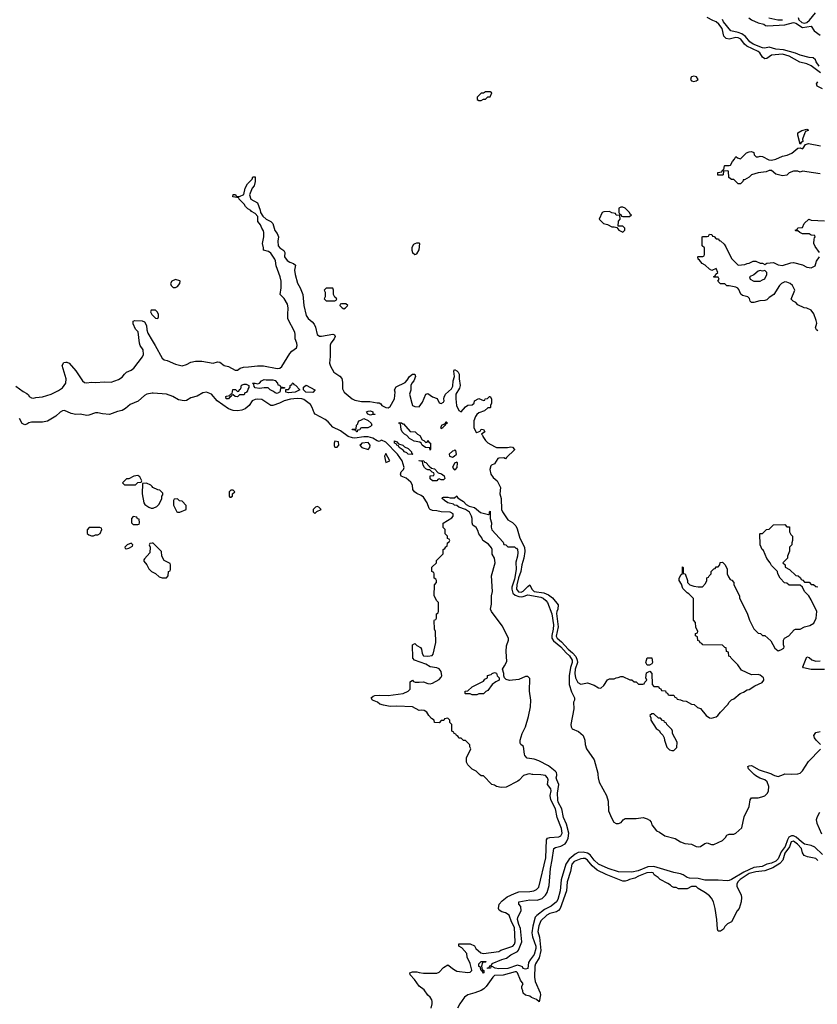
# Model space of a CAD drawing. Header units: inches. Extents: x 2710751 to 2829008, y 857003 to 965602.
# Tile 287 of 320: x 2788804 to 2796005, y 887925 to 896810. Entities that reach past the tile are written whole.
import ezdxf

# ---------------------------------------------------------------- set-up
doc = ezdxf.new("R2010")
doc.units = ezdxf.units.IN
doc.header["$MEASUREMENT"] = 0
for name, color, linetype in [('C7889', 7, 'Continuous'), ('C7898', 7, 'Continuous'), ('C7899', 7, 'Continuous')]:
    doc.layers.add(name, color=color, linetype=linetype)

msp = doc.modelspace()

# ---------------------------------------------------------------- linework, layer by layer
at = {"layer": 'C7889', "color": 2}
for points, elevation in [([(2790000, 894188), (2789992, 894188), (2789985.4, 894174.6), (2789996, 894150), (2790000, 894146.2)], 10), ([(2788770, 893502.8), (2788835.2, 893455.2), (2788870, 893436), (2788884, 893424), (2788891, 893410), (2788910, 893399.1), (2788930, 893395.5), (2788950, 893402), (2789010, 893407.6), (2789089.6, 893430.4), (2789155.4, 893464.6), (2789191.1, 893488.9), (2789220.7, 893530), (2789225.1, 893570), (2789189.2, 893690), (2789204, 893716), (2789220.2, 893719.8), (2789230, 893721), (2789251, 893710), (2789310, 893642.8), (2789370, 893551), (2789390, 893537.3), (2789410, 893533.4), (2789450, 893538), (2789490, 893534.9), (2789570, 893541.7), (2789630, 893540.3), (2789696.3, 893563.7), (2789730, 893585.3), (2789750, 893612.4), (2789769.8, 893630.2), (2789811.6, 893648.4), (2789834.9, 893665.1), (2789912.9, 893767.1), (2789922, 893790), (2789919.6, 893830), (2789892.7, 893870), (2789884.5, 893890), (2789874, 893994), (2789850, 894018), (2789830, 894066), (2789828, 894090), (2789844, 894096), (2789910, 894094), (2789930, 894084.7), (2789950.5, 894050.5), (2789953, 894010), (2789960.4, 893980.4), (2790000, 893915.9)], 6), ([(2790000, 893439), (2789952, 893430), (2789930, 893418), (2789873.8, 893366.2), (2789801.6, 893338.4), (2789759.6, 893300.4), (2789730, 893282), (2789686.7, 893273.3), (2789613.7, 893246.3), (2789552.4, 893252.4), (2789510, 893263.6), (2789490, 893262.4), (2789430, 893240.5), (2789410, 893238.7), (2789350, 893251.5), (2789310, 893246.6), (2789270, 893255.4), (2789210, 893283), (2789190, 893281.6), (2789170.3, 893269.7), (2789130, 893231.8), (2789054.3, 893185.7), (2789010, 893179.1), (2788910, 893179.5), (2788887.9, 893172.1), (2788870, 893159), (2788850, 893154), (2788825.6, 893165.6), (2788802, 893210)], 6), ([(2790000, 892596.3), (2789988.4, 892608.4), (2789950, 892628), (2789914, 892626), (2789911.3, 892530), (2789924.7, 892450), (2789935.3, 892435.3), (2789970, 892411.3), (2789990, 892402), (2790000, 892402)], 10), ([(2790000, 892084.8), (2789978, 892082), (2789974, 892070), (2789982, 892050), (2789979.6, 892000.4), (2789930, 891946), (2789923.6, 891936.4), (2789923.6, 891923.6), (2789951.6, 891891.6), (2789970, 891854), (2789994, 891830), (2790000, 891827.3)], 10)]:
    msp.add_lwpolyline(points, dxfattribs=dict(at, elevation=elevation))
at = {"layer": 'C7889', "color": 2, "elevation": 10}
for points in [[(2789870, 892698), (2789834, 892690), (2789790, 892666), (2789770, 892666), (2789734, 892630), (2789750, 892614), (2789850, 892614), (2789870, 892634), (2789902, 892638), (2789906, 892650), (2789890, 892686)], [(2789830, 892326), (2789814, 892310), (2789814, 892270), (2789830, 892254), (2789870, 892254), (2789882, 892258), (2789886, 892270), (2789882, 892302), (2789867.3, 892307.3), (2789862, 892322)], [(2789527.3, 892227.3), (2789432.7, 892227.3), (2789412.7, 892207.3), (2789412.7, 892172.7), (2789430, 892162), (2789452.7, 892152.7), (2789470, 892152), (2789490, 892162), (2789510, 892162), (2789530, 892174), (2789546, 892210), (2789542, 892222)], [(2789810, 892086), (2789774, 892070), (2789754, 892050), (2789758, 892038), (2789770, 892034), (2789790, 892042), (2789822, 892058), (2789826, 892070)]]:
    msp.add_lwpolyline(points, close=True, dxfattribs=at)
at = {"layer": 'C7898', "color": 2}
for points, elevation in [([(2792518, 887890), (2792529.3, 887930), (2792529.2, 887950), (2792525.2, 887965.2), (2792510, 887988), (2792488.9, 888008.9), (2792456.5, 888056.5), (2792409.2, 888089.2), (2792368.7, 888150), (2792328.7, 888190), (2792326, 888210), (2792350, 888218), (2792390, 888218), (2792410, 888211.3), (2792450, 888207.3), (2792570, 888206.8), (2792590, 888216), (2792630, 888256), (2792670, 888282), (2792721.1, 888241.1), (2792750, 888224.9), (2792850, 888213), (2792870, 888216.3), (2792886, 888230), (2792885.6, 888234.4), (2792870, 888294), (2792845.2, 888350), (2792842, 888382), (2792795.3, 888435.3), (2792768, 888450), (2792768.4, 888471.6), (2792871.1, 888471.1), (2792910, 888452), (2792922, 888430), (2792966.8, 888390), (2792990, 888384.9), (2793130, 888402.8), (2793147, 888413), (2793256, 888450), (2793270, 888466.8), (2793276.9, 888490), (2793270, 888619), (2793244.5, 888670), (2793222, 888730), (2793189.1, 888749.1), (2793158, 888758), (2793134, 888774), (2793128, 888790), (2793133.2, 888830), (2793160.1, 888859.9), (2793206, 888894), (2793270, 888925.5), (2793310, 888938.8), (2793410, 888942.8), (2793446, 888950), (2793470, 888962), (2793490, 888982), (2793552.7, 889247.3), (2793560.9, 889410), (2793570, 889422.8), (2793590, 889430.7), (2793670, 889436), (2793690, 889446), (2793701.2, 889470), (2793694.5, 889510), (2793655.6, 889610), (2793640.7, 889690), (2793598.4, 889770), (2793593.6, 889810), (2793600.9, 889850), (2793599.3, 889870), (2793569, 889909), (2793574.5, 889950), (2793569.2, 889970), (2793550, 889989.2), (2793510, 889997), (2793438, 889998), (2793430.2, 890000)], 6), ([(2793381.9, 890000), (2793351.3, 889990), (2793313.4, 889946.6), (2793301.4, 889938.6), (2793194.6, 889885.4), (2793150, 889880.9), (2793108, 889890), (2793090, 889902), (2793066, 889910), (2792990, 889986), (2792970, 889986), (2792956, 890000)], 6), ([(2796050, 889276), (2795982, 889342), (2795950, 889359.3), (2795890, 889369.7), (2795861.3, 889390), (2795814.6, 889434.6), (2795790, 889446.2), (2795770, 889445.3), (2795747.4, 889432.6), (2795734.4, 889410), (2795714.2, 889350), (2795679.6, 889300.4), (2795650, 889237.6), (2795630, 889216.9), (2795590, 889198.3), (2795548.9, 889191.1), (2795506, 889170), (2795430, 889158.5), (2795342.2, 889117.8), (2795230, 889051.6), (2795210, 889041.6), (2795190, 889038.4), (2795110, 889046), (2794990, 889044.2), (2794930, 889059.7), (2794850, 889064.4), (2794830, 889069.7), (2794794, 889094), (2794770, 889103.1), (2794710, 889115.1), (2794530, 889168.7), (2794474.8, 889165.2), (2794386.8, 889130), (2794330, 889116.9), (2794210, 889119.1), (2794116, 889150), (2794030, 889189.7), (2793990, 889226.6), (2793952.7, 889272.7), (2793930, 889288.5), (2793890, 889297.3), (2793845.4, 889294.6), (2793819.4, 889280.6), (2793764.1, 889235.9), (2793734.6, 889190), (2793692.5, 889047.5), (2793682.6, 888950), (2793662, 888870), (2793651.1, 888848.9), (2793600.7, 888810), (2793540.7, 888779.3), (2793472.7, 888727.3), (2793458.4, 888710), (2793435.3, 888630), (2793427.7, 888570), (2793434.4, 888534.4), (2793462.4, 888450), (2793464.4, 888430), (2793450, 888374), (2793412.2, 888327.8), (2793398.5, 888301.5), (2793390, 888248), (2793370, 888242), (2793350, 888249), (2793342, 888262), (2793329.6, 888269.6), (2793297.5, 888277.5), (2793210, 888247.6), (2793130, 888243.7), (2793098, 888250), (2793070, 888266), (2793058, 888262), (2793054, 888250), (2793027.3, 888247.3), (2793027.3, 888252.7), (2793042, 888258), (2793047.3, 888272.7), (2793062, 888278), (2793068, 888292), (2793158, 888330), (2793198.9, 888341.1), (2793237.2, 888370), (2793297.4, 888402.6), (2793305.7, 888414.3), (2793338.4, 888490), (2793326, 888610), (2793310, 888645.2), (2793298.7, 888690), (2793300.5, 888710), (2793332.7, 888770), (2793326.8, 888806.8), (2793309.3, 888830), (2793309.2, 888850), (2793410, 888868.2), (2793476.2, 888863.8), (2793520.7, 888879.3), (2793551.2, 888908.8), (2793564.7, 888935.2), (2793584.2, 888995.8), (2793594.7, 889150), (2793611.8, 889230), (2793626, 889330), (2793640.2, 889339.8), (2793690.6, 889350.6), (2793727.7, 889372.3), (2793740.5, 889390), (2793754.5, 889425.5), (2793760.4, 889470), (2793741.1, 889550), (2793714.7, 889610), (2793699.7, 889690), (2793666, 889750), (2793661.1, 889770), (2793658.3, 889830), (2793672.7, 889910), (2793652.3, 889950), (2793647, 889970), (2793653.2, 889990), (2793651.9, 890000)], 2), ([(2794023.9, 890000), (2794026, 889970), (2794036, 889930), (2794101.7, 889810), (2794117.2, 889757.2), (2794120.3, 889670), (2794146.7, 889606.7), (2794168.2, 889570), (2794190, 889555.5), (2794210, 889555.5), (2794234.2, 889565.8), (2794253.2, 889590), (2794270, 889600.5), (2794370, 889600.7), (2794432, 889610), (2794470, 889599.1), (2794490, 889586.8), (2794504, 889570), (2794510, 889544.7), (2794552, 889490), (2794579.3, 889479.3), (2794626.7, 889446.7), (2794721.1, 889421.1), (2794770, 889390.5), (2794810, 889377.6), (2794870, 889370.7), (2794910, 889348.7), (2794930, 889345.3), (2794950, 889350.4), (2794990, 889374.8), (2795010, 889380.7), (2795050, 889368), (2795070, 889367.7), (2795150, 889403), (2795176, 889430), (2795189.1, 889450.9), (2795210, 889461), (2795250, 889461), (2795268, 889470), (2795324, 889516), (2795344, 889616), (2795388, 889710), (2795399.6, 889770), (2795410, 889787.3), (2795470, 889788.7), (2795503.8, 889796.2), (2795532.2, 889807.7), (2795555.1, 889830), (2795562.9, 889850), (2795565.6, 889890), (2795552.2, 889932.2), (2795530, 889949.5), (2795484.7, 889964.7), (2795448.1, 889988.1), (2795435.7, 890000)], 2), ([(2795600.5, 890000), (2795618, 889990), (2795650, 889980.5), (2795699, 890000)], 2), ([(2796025.2, 889654.8), (2796002.1, 889617.9), (2795993, 889590), (2795999, 889559), (2796043.4, 889463.4)], 2), ([(2796010, 889224), (2795990, 889240.9), (2795914.8, 889254.8), (2795886.6, 889266.6), (2795872.1, 889292.1), (2795861.6, 889330), (2795826, 889370), (2795790, 889397.4), (2795769.4, 889390.6), (2795752.8, 889347.2), (2795711.3, 889290), (2795693.5, 889226.5), (2795665.3, 889194.7), (2795603.7, 889156.3), (2795531.6, 889128.4), (2795450, 889121.7), (2795390, 889104.8), (2795308.5, 889050), (2795288.4, 889030), (2795278, 889010), (2795279.1, 888990), (2795316, 888910), (2795321, 888890), (2795318, 888850), (2795298, 888790), (2795282, 888770), (2795231.1, 888668.9), (2795194, 888650), (2795170, 888626), (2795156.9, 888603.1), (2795130, 888586), (2795110, 888586), (2795103.1, 888603.1), (2795097.2, 888690), (2795083.7, 888790), (2795066.6, 888850), (2795050, 888882), (2795030, 888904), (2794995.3, 888930), (2794929.1, 888969.1), (2794910, 888988), (2794870, 888988), (2794830, 888968), (2794750, 888968), (2794730, 888978), (2794710, 888978), (2794690, 888988), (2794680.4, 889000.4), (2794656.4, 889016.4), (2794586, 889050), (2794568.4, 889068.4), (2794533.2, 889093.2), (2794522, 889110), (2794510, 889114.5), (2794464.7, 889110), (2794390, 889081.6), (2794356.2, 889063.8), (2794308.7, 889051.3), (2794290, 889040.9), (2794270, 889036), (2794250, 889037.2), (2794097.6, 889097.6), (2794016.6, 889136.6), (2793973.2, 889173.2), (2793930, 889226.6), (2793910, 889239.5), (2793890, 889242), (2793870, 889237), (2793810, 889213), (2793790, 889188.7), (2793777, 889123), (2793746.7, 889030), (2793740.4, 888950), (2793682.4, 888790), (2793668.9, 888771.1), (2793650, 888758.4), (2793590, 888744.2), (2793563, 888730), (2793510, 888678), (2793490, 888634), (2793482.8, 888582.7), (2793495.3, 888530), (2793508.1, 888410), (2793494.4, 888345.6), (2793459.5, 888290), (2793453.4, 888270), (2793450.4, 888170.3), (2793458, 888130), (2793504, 888030), (2793506, 888010), (2793492.7, 887947.3), (2793468.9, 887968.9), (2793426, 887986), (2793410, 887999), (2793370, 888006), (2793350, 888026), (2793347.3, 888047.3), (2793338, 888070), (2793338, 888090), (2793348, 888110), (2793324.1, 888144.1), (2793298.7, 888210), (2793290, 888217.4), (2793278.2, 888218.2), (2793170, 888188.3), (2793090, 888184.5), (2793075.5, 888170), (2793015.8, 888084.2), (2792995.5, 888064.5), (2792970, 888049.2), (2792912.7, 888027.3), (2792851, 888010), (2792819.1, 887990), (2792776.3, 887930), (2792756.3, 887890)], 6)]:
    msp.add_lwpolyline(points, dxfattribs=dict(at, elevation=elevation))
at = {"layer": 'C7898', "color": 2, "elevation": 2}
msp.add_lwpolyline([(2792990, 888206), (2792982, 888222), (2792968.7, 888228.7), (2792962, 888262), (2792950, 888266), (2792948.7, 888290), (2792970, 888310.8), (2793010, 888311), (2793014, 888310), (2793010, 888306), (2792990, 888306), (2792982, 888298), (2792974, 888270), (2792978, 888238), (2792994, 888230), (2792994, 888210)], close=True, dxfattribs=at)
at = {"layer": 'C7899', "color": 2}
for points, elevation in [([(2795830.3, 896830), (2795837.3, 896810), (2795865.1, 896785.1), (2795890, 896778.5), (2795910, 896785.6), (2795935, 896805), (2795988.8, 896871.2)], 6), ([(2796034.3, 896330), (2795950, 896394.8), (2795910, 896412.9), (2795847.2, 896427.2), (2795750, 896480.7), (2795690, 896499.8), (2795590.5, 896489.5), (2795550, 896459), (2795530, 896457.2), (2795510, 896473.2), (2795485.6, 896510), (2795470, 896523), (2795369.8, 896569.8), (2795348.2, 896588.2), (2795313.4, 896633.4), (2795301.4, 896641.4), (2795290, 896647.1), (2795270, 896648.2), (2795210, 896634), (2795180.5, 896640.5), (2795162, 896662), (2795144.4, 896730), (2795116.9, 896770), (2795091.4, 896791.4), (2795061.5, 896801.5), (2795009.7, 896829.7)], 6), ([(2796021.6, 896390), (2795994, 896430), (2795989, 896449), (2795967.3, 896467.3), (2795931.1, 896468.9), (2795850, 896489.3), (2795808, 896508), (2795699.2, 896539.2), (2795630, 896545.1), (2795570, 896560.7), (2795530, 896552.7), (2795510, 896557), (2795425.2, 896590), (2795394, 896610), (2795356.9, 896656.9), (2795323.3, 896683.3), (2795290, 896695.6), (2795225.2, 896710), (2795158.4, 896790), (2795149.1, 896810.9)], 2), ([(2795385.8, 896825.8), (2795410, 896807.3), (2795470, 896782), (2795522, 896770), (2795538, 896758), (2795555.3, 896755.3), (2795710, 896764.4), (2795790, 896785.5), (2795810, 896778.7), (2795870, 896739.5), (2795950, 896751), (2795975.5, 896710), (2796030.5, 896670)], 2), ([(2795568.1, 896828.1), (2795649.3, 896809.3), (2795690, 896810.2)], 6), ([(2796050, 896187.3), (2796002, 896210), (2795996, 896230), (2796009.2, 896250)], 6), ([(2796030, 895419), (2795970, 895429.2), (2795870, 895442), (2795850, 895435.3), (2795830, 895442), (2795790, 895442), (2795750, 895428), (2795730, 895408), (2795690, 895402), (2795630, 895415.3), (2795590, 895448), (2795570, 895448), (2795543.6, 895436.4), (2795470, 895429), (2795410.9, 895409.1), (2795390, 895388.7), (2795346, 895366), (2795334, 895366), (2795332, 895350), (2795310.9, 895329.1), (2795290, 895328), (2795250, 895368), (2795228.4, 895368.4), (2795207.3, 895387.3), (2795202, 895442), (2795190, 895446), (2795158, 895442), (2795154, 895410), (2795150, 895406), (2795107.3, 895407.3), (2795106, 895430), (2795142, 895438), (2795148, 895452), (2795162, 895458), (2795166, 895490), (2795170, 895494), (2795210, 895494), (2795222, 895498), (2795238, 895530), (2795258, 895550), (2795270, 895574), (2795283.6, 895563.6), (2795310, 895554), (2795366, 895610), (2795390, 895618), (2795410, 895622), (2795430, 895612), (2795434, 895590), (2795452.7, 895572.7), (2795470, 895572), (2795490, 895578), (2795510, 895576), (2795566.8, 895546.8), (2795590, 895542.8), (2795630, 895550.7), (2795690, 895577.3), (2795732.5, 895587.5), (2795775.6, 895604.4), (2795830, 895652), (2795850, 895654), (2795870, 895646), (2795878, 895650), (2795896.4, 895683.6), (2795926, 895694), (2796033.2, 895673.2)], 6), ([(2790000, 893915.9), (2790028.2, 893870), (2790090, 893755.5), (2790110, 893742), (2790135.2, 893735.2), (2790210, 893701.1), (2790270, 893686.4), (2790310, 893698), (2790350, 893718.7), (2790390, 893728.7), (2790450, 893727.2), (2790549.5, 893710.5), (2790590, 893724), (2790610, 893721), (2790650, 893690.5), (2790690, 893679.5), (2790750, 893648.5), (2790770, 893648.5), (2790794.6, 893665.4), (2790824.9, 893675.1), (2790870, 893676.5), (2790950, 893687.9), (2791005.1, 893685.1), (2791130, 893661.5), (2791153.8, 893666.2), (2791170, 893680.5), (2791242, 893798), (2791261.3, 893818.7), (2791302.9, 893850), (2791309.6, 893870), (2791307.3, 893890), (2791291.8, 893930), (2791292.4, 893970), (2791287.1, 893990), (2791226.2, 894110), (2791223.5, 894150), (2791228.5, 894210), (2791222, 894242), (2791192.9, 894292.9), (2791156, 894330), (2791165.1, 894390), (2791164.2, 894450), (2791156.9, 894490), (2791120.7, 894590), (2791115.1, 894635.1), (2791109, 894650), (2791070, 894704), (2791050, 894718), (2791006, 894730), (2791006, 894750), (2790995.3, 894790), (2791009.3, 894850), (2791009.3, 894890), (2791006, 894906), (2790989, 894930), (2790978, 894958), (2790954, 894990), (2790953.2, 895033.2), (2790930, 895062), (2790898, 895078), (2790890, 895088), (2790863.1, 895103.1), (2790843.1, 895123.1), (2790830, 895146), (2790786, 895190), (2790782, 895202), (2790728.4, 895211.6), (2790730, 895231.3), (2790751.6, 895231.6), (2790758, 895218), (2790790, 895214), (2790828.4, 895231.6), (2790839.3, 895290), (2790862, 895330), (2790904, 895370), (2790910, 895390.8), (2790930, 895391.3), (2790930.8, 895350), (2790920.7, 895310), (2790904, 895290), (2790878, 895230), (2790891.3, 895190), (2790950, 895156), (2790975.5, 895090), (2790977.3, 895070), (2790998, 895038), (2791030, 895010.7), (2791070.4, 894990.4), (2791090.7, 894970), (2791107.1, 894907.1), (2791130, 894882), (2791140.7, 894850), (2791134.9, 894810), (2791137.3, 894770), (2791152.1, 894752.1), (2791190, 894726), (2791197.1, 894710), (2791196.3, 894670), (2791217.7, 894637.7), (2791242, 894622), (2791276, 894610), (2791293.8, 894593.8), (2791286, 894550), (2791290.3, 894510), (2791311.5, 894431.5), (2791335.8, 894390), (2791359.5, 894330), (2791368.7, 894230), (2791390, 894140.7), (2791410, 894112.7), (2791444.6, 894084.6), (2791462.9, 894062.9), (2791474.1, 894034.1), (2791488.7, 893970), (2791510, 893952.7), (2791530, 893952.7), (2791630, 893973.4), (2791646, 893966), (2791651, 893950), (2791642.8, 893930), (2791614, 893890), (2791608.5, 893871.5), (2791607.2, 893770), (2791601.7, 893710), (2791610, 893682.8), (2791639.3, 893630), (2791693.6, 893593.6), (2791711.5, 893571.5), (2791717.7, 893537.7), (2791718, 893478), (2791734.9, 893450), (2791806, 893390), (2791830, 893376), (2791890, 893364.9), (2791964.9, 893364.9), (2792030, 893352), (2792050, 893354), (2792064.7, 893344.7), (2792072, 893330), (2792110, 893311), (2792130, 893308), (2792150, 893321), (2792189, 893390), (2792195.3, 893450), (2792188, 893470), (2792202, 893498), (2792283.1, 893536.9), (2792303.1, 893556.9), (2792322, 893590), (2792350, 893611), (2792370, 893611.3), (2792378.8, 893590), (2792361, 893550), (2792344.7, 893530), (2792336, 893510), (2792334.4, 893465.6), (2792324.7, 893430), (2792342.8, 893350), (2792351.3, 893330), (2792370, 893318.8), (2792410, 893318), (2792441.2, 893358.8), (2792469.4, 893430.6), (2792490, 893438), (2792530, 893407.3), (2792573.2, 893393.2), (2792590, 893352), (2792610, 893347.3), (2792630, 893358), (2792637.2, 893370), (2792633.2, 893390), (2792636, 893404), (2792649.2, 893430), (2792701.5, 893478.5), (2792715.5, 893504.5), (2792717.2, 893550), (2792729.2, 893590), (2792723.1, 893636.9), (2792730, 893652), (2792750, 893642), (2792762, 893630), (2792771.3, 893610), (2792771.3, 893570), (2792780.7, 893510), (2792775.2, 893484.8), (2792742.8, 893430), (2792740.7, 893390), (2792747.7, 893330), (2792770, 893282), (2792790, 893272), (2792830, 893318), (2792850, 893332), (2792890, 893334), (2792906, 893350), (2792910, 893372), (2792948.4, 893391.6), (2792990, 893374), (2793002, 893378), (2793006, 893390), (2793027.3, 893392.7), (2793046, 893410), (2793052, 893410), (2793062, 893390), (2793062, 893350), (2793054, 893330), (2793054, 893310), (2793050, 893306), (2793030, 893306), (2792999.8, 893280.2), (2792950, 893262), (2792930, 893248), (2792918, 893230), (2792904.7, 893190), (2792904.7, 893130), (2792922, 893090), (2792930, 893084.7), (2792962, 893098), (2792970, 893114), (2792990, 893112), (2793002, 893090), (2792974, 893070), (2792982, 893062), (2792984.7, 893050), (2793010, 893012), (2793030, 892992), (2793090, 892958), (2793110, 892951), (2793130.7, 892950.7), (2793209.1, 892950.9), (2793236.9, 892956.9), (2793252.7, 892952.7), (2793271.6, 892931.6), (2793271.6, 892928.4), (2793199.6, 892860.4), (2793190, 892846), (2793175.3, 892855.3), (2793130, 892854), (2793122, 892850), (2793090, 892802), (2793062, 892790), (2793056.9, 892783.1), (2793047.3, 892750), (2793058, 892710), (2793079.8, 892679.8), (2793114, 892650), (2793144.7, 892590), (2793138, 892530), (2793151.3, 892490), (2793154, 892390), (2793162, 892370), (2793210, 892298), (2793253.7, 892273.7), (2793284, 892244), (2793296.3, 892216.3), (2793320.5, 892130), (2793360.8, 892050), (2793363.2, 892010), (2793354, 891950), (2793336.5, 891890), (2793329.2, 891830), (2793307.7, 891772.3), (2793291.1, 891710), (2793288.3, 891670), (2793307, 891647), (2793330, 891644.2), (2793350, 891653.1), (2793390, 891696.3), (2793410, 891711), (2793426.4, 891670), (2793450, 891650.4), (2793537.3, 891637.3), (2793579.1, 891619.1), (2793614.3, 891594.3), (2793664.9, 891530), (2793662.4, 891490), (2793652, 891470), (2793649.2, 891450.8), (2793663.9, 891330), (2793648.5, 891248.5), (2793655.3, 891230), (2793696.6, 891196.6), (2793754.9, 891130), (2793796.1, 891096.1), (2793824.2, 891064.2), (2793837.6, 891030), (2793838.7, 891010), (2793819.5, 890950), (2793814.9, 890910), (2793823, 890870), (2793842.8, 890830), (2793870, 890814.8), (2793930, 890824.7), (2793990, 890804.7), (2794030, 890782), (2794050, 890778), (2794078.6, 890801.4), (2794110, 890852), (2794130, 890862), (2794170, 890862), (2794190, 890872), (2794207.3, 890872.7), (2794230, 890882), (2794250, 890882), (2794312.7, 890852.7), (2794331.6, 890851.6), (2794350, 890834), (2794370, 890834), (2794390, 890814), (2794430, 890814), (2794442, 890818), (2794447.3, 890832.7), (2794466, 890850), (2794458, 890870), (2794464, 890916), (2794491.6, 890931.6), (2794511.6, 890911.6), (2794514, 890810), (2794530, 890794), (2794570, 890794), (2794578, 890778), (2794592.7, 890772.7), (2794598, 890758), (2794632.7, 890752.7), (2794638, 890738), (2794652.7, 890732.7), (2794658, 890718), (2794670, 890714), (2794710, 890714), (2794718, 890698), (2794734, 890690), (2794738, 890678), (2794770, 890674), (2794790, 890662), (2794819.6, 890659.6), (2794870, 890632), (2794894, 890630), (2794923.6, 890603.6), (2794950, 890594), (2795002, 890530), (2795030, 890511.3), (2795050, 890506), (2795090, 890518), (2795108, 890530), (2795130, 890562), (2795198, 890630), (2795208, 890650), (2795228.9, 890671.1), (2795250, 890682), (2795308, 890730), (2795338, 890742), (2795370, 890762), (2795390, 890764.7), (2795440.2, 890799.8), (2795508, 890830), (2795522, 890850), (2795520.4, 890860.4), (2795518, 890870), (2795490, 890894), (2795470, 890901.2), (2795410, 890899), (2795321.2, 890941.2), (2795288.4, 890988.4), (2795227.3, 891047.3), (2795222, 891062), (2795207.3, 891067.3), (2795202, 891102), (2795186, 891110), (2795182, 891142), (2795170, 891146), (2795150, 891166), (2794970, 891168), (2794962, 891182), (2794947.3, 891187.3), (2794942, 891202), (2794927.3, 891207.3), (2794922, 891242), (2794906, 891250), (2794906, 891270), (2794922, 891278), (2794926, 891290), (2794908.4, 891328.4), (2794906, 891370), (2794888, 891390), (2794887.3, 891587.3), (2794846, 891630), (2794830, 891638), (2794790, 891678), (2794777.2, 891717.2), (2794758, 891750), (2794758, 891770), (2794776.4, 891803.6), (2794787.3, 891812.7), (2794787.3, 891872.7), (2794792.7, 891867.3), (2794794, 891814), (2794811.3, 891810), (2794831.3, 891750), (2794832, 891730), (2794841, 891721), (2794854, 891710), (2794890, 891698), (2794930, 891692), (2794967.3, 891692.7), (2794996.4, 891723.6), (2795006, 891750), (2795007.3, 891772.7), (2795022, 891778), (2795027.3, 891792.7), (2795046, 891810), (2795046, 891830), (2795070, 891854), (2795082, 891858), (2795090, 891874), (2795110, 891874), (2795126, 891890), (2795127.3, 891912.7), (2795150, 891914), (2795170, 891894), (2795190, 891854), (2795192, 891810), (2795203.6, 891783.6), (2795218, 891758), (2795232.7, 891752.7), (2795251.6, 891731.6), (2795252, 891710), (2795302, 891610), (2795302, 891590), (2795370, 891454), (2795391.3, 891390), (2795430, 891312), (2795470, 891274), (2795491.6, 891271.6), (2795510, 891254), (2795530, 891254), (2795583.6, 891203.6), (2795619.6, 891139.6), (2795650, 891114), (2795676.4, 891123.6), (2795702, 891138), (2795706, 891150), (2795698, 891170), (2795698, 891210), (2795708, 891230), (2795748, 891250), (2795796.4, 891303.6), (2795809.1, 891310.9), (2795850, 891311.3), (2795889.3, 891330.7), (2795935.5, 891344.5), (2795974.6, 891365.4), (2795995.3, 891410), (2795999, 891470), (2795950, 891575.3), (2795929, 891610), (2795888.7, 891650), (2795870, 891688), (2795850, 891706), (2795750, 891706), (2795730, 891726), (2795708.9, 891728.9), (2795668, 891770), (2795648, 891810), (2795646, 891830), (2795590, 891886), (2795578, 891910), (2795549, 891949), (2795519, 892019), (2795508, 892030), (2795488, 892070), (2795486, 892170), (2795490, 892174), (2795510, 892174), (2795546, 892210), (2795570, 892214), (2795610, 892252), (2795710, 892254), (2795730, 892234), (2795752.7, 892232.7), (2795752, 892190), (2795765.4, 892165.4), (2795782, 892150), (2795782, 892110), (2795774, 892090), (2795774, 892070), (2795754, 892050), (2795752.7, 892012.7), (2795734, 891970), (2795734, 891950), (2795694, 891910), (2795714, 891890), (2795714, 891870), (2795754, 891850), (2795810, 891794), (2795832.7, 891792.7), (2795852.7, 891772.7), (2795858, 891758), (2795872.7, 891752.7), (2795890, 891734), (2795930, 891734), (2795950, 891714), (2795970, 891714), (2795990, 891694), (2796010, 891692)], 6), ([(2796024, 894710), (2795984.1, 894764.1), (2795973.2, 894790), (2795975.3, 894830), (2795978, 894842), (2795986, 894850), (2795982, 894862), (2795950, 894866), (2795930, 894878), (2795870, 894878), (2795846, 894890), (2795830, 894906), (2795810, 894906), (2795806, 894910), (2795822, 894918), (2795828.4, 894931.6), (2795870, 894934), (2795886, 894970), (2795928.9, 895011.1), (2795950, 895002), (2796070, 894994)], 6), ([(2796010, 894002), (2795998, 894010), (2795989.4, 894029.4), (2795999, 894070), (2795994.8, 894094.8), (2795974.5, 894154.5), (2795950, 894188.7), (2795910, 894208), (2795886, 894210), (2795830, 894238), (2795810, 894258), (2795786, 894270), (2795768.4, 894288.4), (2795802, 894370), (2795782, 894410), (2795758, 894430), (2795730, 894442.7), (2795710, 894445.2), (2795681, 894430), (2795662.8, 894410), (2795610.8, 894329.2), (2795570, 894302), (2795550, 894282), (2795530, 894275.3), (2795486.4, 894273.6), (2795430, 894259), (2795410, 894258), (2795398, 894270), (2795393.6, 894293.6), (2795378, 894310), (2795330, 894321.2), (2795312.7, 894332.7), (2795295.6, 894375.6), (2795286.6, 894386.6), (2795270, 894395.3), (2795210, 894408), (2795188.4, 894408.4), (2795170, 894426), (2795130, 894426), (2795106, 894450), (2795118, 894470), (2795110, 894486), (2795070, 894486), (2795070, 894494), (2795082, 894498), (2795087.3, 894512.7), (2795106, 894530), (2795090, 894566), (2795052, 894548), (2795030, 894558), (2794993.6, 894593.6), (2794964, 894610), (2794941.2, 894641.2), (2794929, 894650), (2794926, 894670), (2794930, 894674), (2794970, 894674), (2794982, 894678), (2794986, 894690), (2794986, 894750), (2794966, 894770), (2794966, 894850), (2794970, 894854), (2795010, 894854), (2795022, 894858), (2795030, 894874), (2795052.7, 894872.7), (2795058, 894858), (2795072.7, 894852.7), (2795090, 894834), (2795112.7, 894832.7), (2795118, 894818), (2795130, 894814), (2795163.6, 894783.6), (2795179.6, 894759.6), (2795230, 894654), (2795290, 894594), (2795350, 894602), (2795370, 894611.3), (2795390, 894612), (2795426, 894630), (2795450, 894631), (2795490, 894612), (2795510, 894614), (2795530, 894602), (2795550, 894612), (2795610, 894618), (2795650, 894598), (2795690, 894592), (2795764.7, 894615.3), (2795790, 894618.8), (2795870, 894597.3), (2795910, 894577.3), (2795930, 894573.4), (2795950, 894570.8), (2795984, 894590), (2795996, 894630), (2796024, 894670)], 6), ([(2790000, 894146.2), (2790030, 894118), (2790050, 894114), (2790058, 894130), (2790058, 894150), (2790048, 894170), (2790030, 894188), (2790000, 894188)], 10), ([(2792956, 890000), (2792926, 890030), (2792890, 890048), (2792850, 890086), (2792838, 890110), (2792838, 890150), (2792878, 890230), (2792868.4, 890248.4), (2792867.3, 890267.3), (2792830, 890306), (2792810, 890306), (2792790, 890326), (2792770, 890326), (2792762, 890342), (2792746, 890350), (2792742, 890362), (2792726, 890370), (2792722, 890382), (2792706, 890390), (2792706, 890450), (2792687.3, 890467.3), (2792686, 890490), (2792670, 890506), (2792638, 890502), (2792632.7, 890487.3), (2792610, 890486), (2792590, 890466), (2792550, 890468), (2792546, 890490), (2792523.1, 890503.1), (2792498, 890530), (2792480.2, 890560.2), (2792456.5, 890576.5), (2792430, 890579), (2792410, 890575.3), (2792349.3, 890609.3), (2792210, 890615.1), (2792150, 890613.2), (2792090, 890624), (2792054.6, 890634.6), (2792032.9, 890652.9), (2791988, 890670), (2791978, 890690), (2791994.6, 890705.4), (2792009.4, 890710.6), (2792050, 890714), (2792130, 890710.8), (2792266, 890730), (2792310, 890752), (2792328, 890770), (2792330, 890834), (2792348.9, 890851.1), (2792358.8, 890838.8), (2792373.2, 890833.2), (2792410, 890830.6), (2792450, 890834.9), (2792490, 890819.3), (2792510, 890817.1), (2792530, 890823), (2792590, 890856.3), (2792610, 890878), (2792613.6, 890890), (2792609.4, 890929.4), (2792590, 890953.2), (2792570, 890961.2), (2792510, 890969.3), (2792470, 890994), (2792369, 891030), (2792354, 891050), (2792349, 891170), (2792370, 891182), (2792390, 891162), (2792423.6, 891143.6), (2792431.1, 891131.1), (2792438.8, 891090), (2792450.8, 891070.8), (2792490, 891066), (2792528, 891072), (2792536.4, 891083.6), (2792562, 891190), (2792558, 891290), (2792548, 891310), (2792547.3, 891387.3), (2792550, 891394), (2792562, 891398), (2792566, 891410), (2792566, 891450), (2792582, 891458), (2792586, 891470), (2792586, 891550), (2792570, 891566), (2792546, 891610), (2792548, 891710), (2792566, 891730), (2792566, 891750), (2792562, 891762), (2792546, 891770), (2792546, 891810), (2792542, 891822), (2792526, 891830), (2792526, 891870), (2792566, 891910), (2792566, 891930), (2792626, 891990), (2792626, 892030), (2792642, 892038), (2792650, 892054), (2792662, 892058), (2792666, 892090), (2792682, 892098), (2792686, 892110), (2792682, 892122), (2792667.3, 892127.3), (2792666, 892150), (2792646, 892170), (2792646, 892210), (2792628.4, 892228.4), (2792627.3, 892267.3), (2792706.3, 892313.7), (2792717.2, 892330), (2792717.2, 892350), (2792690, 892366.6), (2792610, 892369), (2792570, 892379), (2792530, 892381.2), (2792510, 892389), (2792499.3, 892399.3), (2792482.7, 892450), (2792450, 892501.2), (2792430, 892516), (2792390, 892533.2), (2792369, 892550), (2792354, 892570), (2792349, 892610), (2792336.6, 892636.6), (2792291.7, 892671.7), (2792248.7, 892690), (2792242, 892710), (2792249, 892730), (2792269.2, 892750.8), (2792274, 892770), (2792257.6, 892830), (2792214, 892890), (2792110, 892998.3), (2792070, 893015.1), (2792050, 893004), (2792030, 893009.2), (2791993.1, 893033.1), (2791950, 893047), (2791910, 893047), (2791830, 893034.8), (2791810, 893035.5), (2791768.4, 893048.4), (2791700, 893100), (2791630, 893134), (2791590, 893180.4), (2791562.7, 893202.7), (2791470.8, 893250.8), (2791461.6, 893261.6), (2791446, 893310), (2791430, 893338), (2791370, 893383.6), (2791350, 893389.7), (2791310, 893391.9), (2791250, 893386), (2791190.8, 893370), (2791150, 893349.5), (2791090, 893329), (2791070, 893329), (2790990, 893382), (2790950, 893385.1), (2790930, 893381.6), (2790902, 893370), (2790876.3, 893330), (2790840.5, 893299.5), (2790810, 893285.1), (2790770, 893279.7), (2790730, 893282), (2790690, 893299.6), (2790587.3, 893370), (2790537, 893430), (2790490, 893447.8), (2790456.4, 893443.6), (2790406.6, 893413.4), (2790350, 893398.3), (2790310, 893373.6), (2790290, 893371.3), (2790238.7, 893378.7), (2790186, 893410), (2790130, 893429.6), (2790010, 893440.9), (2790000, 893439)], 6), ([(2790000, 892402), (2790010, 892402), (2790043.1, 892416.9), (2790063.1, 892436.9), (2790088, 892490), (2790088.7, 892511.3), (2790096.4, 892523.6), (2790098, 892538), (2790070, 892566), (2790050, 892568), (2790006, 892590), (2790000, 892596.3)], 10), ([(2793651.9, 890000), (2793650, 890015.3), (2793639, 890030), (2793576.9, 890076.9), (2793490, 890122.9), (2793450, 890137), (2793385.8, 890145.8), (2793365.2, 890170), (2793361.5, 890181.5), (2793353.2, 890250), (2793328, 890270), (2793321.2, 890281.2), (2793321.2, 890310), (2793340.9, 890370), (2793369.7, 890430.3), (2793398.5, 890521.5), (2793416.9, 890610), (2793418.3, 890670), (2793407.8, 890750), (2793410, 890866), (2793390, 890882.7), (2793370, 890882.7), (2793310, 890856), (2793226.8, 890846.8), (2793196, 890856), (2793182, 890870), (2793174, 890890), (2793174, 890910), (2793162, 890950), (2793182, 890978), (2793200.5, 891019.5), (2793195.1, 891110), (2793200.1, 891159.9), (2793216.2, 891210), (2793217, 891230), (2793160.8, 891340.8), (2793062, 891470), (2793055.1, 891490), (2793063.2, 891536.8), (2793063.7, 891610), (2793072, 891650), (2793063.7, 891790), (2793096, 891910), (2793089.4, 891949.4), (2793070, 891986), (2793069.1, 892029.1), (2793064.7, 892044.7), (2793036.5, 892076.5), (2792986.6, 892110), (2792975.5, 892135.5), (2792949.5, 892170), (2792941.2, 892201.2), (2792926.3, 892226.3), (2792895.3, 892250), (2792889.4, 892270), (2792889.2, 892309.2), (2792884, 892330), (2792865.6, 892365.6), (2792829.6, 892389.6), (2792769, 892410), (2792750, 892425.2), (2792728, 892430), (2792719, 892439), (2792668, 892450), (2792638, 892470), (2792618, 892490), (2792622, 892498), (2792630, 892502), (2792670, 892502), (2792690, 892494), (2792730, 892494), (2792750, 892512), (2792758, 892498), (2792779.6, 892479.6), (2792810, 892462.8), (2792835.2, 892435.2), (2792861.1, 892421.1), (2792910, 892407.3), (2792963.4, 892363.4), (2793036.4, 892343.6), (2793046, 892350), (2793046, 892370), (2793050, 892374), (2793051.3, 892310), (2793062.8, 892270), (2793061, 892230), (2793066.8, 892206.8), (2793170, 892094), (2793174, 892074), (2793194, 892070), (2793210, 892054), (2793270, 892052), (2793282, 892042), (2793290, 892042), (2793298, 892030), (2793302, 892002), (2793298.8, 891970), (2793284.5, 891915.5), (2793284.9, 891850), (2793270, 891762), (2793248.4, 891690), (2793246.4, 891670), (2793256.5, 891636.5), (2793276.9, 891616.9), (2793310, 891603.7), (2793330, 891601.1), (2793350, 891604.9), (2793390, 891621.3), (2793510, 891597.7), (2793530.4, 891590), (2793554.9, 891570), (2793570.4, 891550), (2793608.7, 891450), (2793622.8, 891350), (2793620.9, 891310), (2793606.6, 891253.4), (2793609.1, 891229.1), (2793623.5, 891203.5), (2793690, 891150.3), (2793736.2, 891096.2), (2793768.5, 891070), (2793791.3, 891030), (2793791.3, 891010), (2793777, 890963), (2793763.6, 890890), (2793765.7, 890810), (2793784.4, 890744.4), (2793812, 890690), (2793811.3, 890670), (2793804, 890650), (2793806.7, 890590), (2793780.3, 890450), (2793781.7, 890430), (2793793, 890410), (2793850, 890386.4), (2793890.3, 890350.3), (2793906, 890310), (2793908.4, 890270), (2793922.4, 890230), (2793990.2, 890130.2), (2794023.1, 890010), (2794023.9, 890000)], 2), ([(2790000, 891827.3), (2790030, 891814), (2790063.6, 891783.6), (2790090, 891774), (2790130, 891774), (2790146, 891790), (2790148.4, 891831.6), (2790162, 891838), (2790166, 891850), (2790166, 891890), (2790162, 891902), (2790108.9, 891928.9), (2790088.9, 891968.9), (2790086, 892010), (2790010, 892086), (2790000, 892084.8)], 10), ([(2796070, 890946), (2795950, 890945.2), (2795880.2, 890960.2), (2795875.3, 890970), (2795910, 891062), (2795930, 891056), (2795954, 891034), (2795990, 891021.6), (2796030, 891023)], 2), ([(2796034, 890270), (2795993.2, 890310), (2795979, 890330), (2795974, 890350), (2795990, 890378), (2796030, 890386.8)], 2), ([(2795699, 890000), (2795710, 890004.4), (2795770, 890000.3), (2795830, 890004.6), (2795850, 890012), (2795870, 890030.4), (2795924.2, 890115.8), (2796032.2, 890227.7)], 2), ([(2795435.7, 890000), (2795384, 890050), (2795378, 890070), (2795390, 890078), (2795410, 890081), (2795481.1, 890041.1), (2795590, 890006), (2795600.5, 890000)], 2), ([(2793430.2, 890000), (2793410, 890005.2), (2793390, 890002.7), (2793381.9, 890000)], 6)]:
    msp.add_lwpolyline(points, dxfattribs=dict(at, elevation=elevation))
for points, elevation in [([(2794890, 896299), (2794870, 896295.3), (2794864.7, 896290), (2794861, 896270), (2794870, 896258), (2794890, 896251.3), (2794910, 896258), (2794928, 896270), (2794914, 896294)], 10), ([(2793050, 896158), (2793010, 896158), (2792990, 896146), (2792970, 896146), (2792934, 896110), (2792934, 896090), (2792950, 896082), (2792970, 896082), (2792990, 896094), (2793010, 896094), (2793030, 896114), (2793050, 896114), (2793066, 896150)], 10), ([(2795850, 895686), (2795829.1, 895769.1), (2795829, 895790), (2795866, 895810), (2795910, 895822), (2795919.6, 895819.6), (2795922, 895810), (2795898, 895802), (2795891, 895790), (2795871.6, 895731.6), (2795874, 895710), (2795858, 895702)], 6), ([(2794130, 895078), (2794076.4, 895076.4), (2794062, 895070), (2794034, 895010), (2794074, 894970), (2794110, 894962), (2794150, 894942), (2794170, 894942), (2794194, 894934), (2794214, 894910), (2794250, 894894), (2794266, 894910), (2794266, 894930), (2794250, 894946), (2794206, 894946), (2794208.4, 894991.6), (2794226, 895010), (2794222, 895042), (2794190, 895046), (2794182, 895062), (2794150, 895066)], 10), ([(2794250, 895118), (2794230, 895118), (2794214, 895110), (2794214, 895070), (2794218, 895058), (2794232, 895052), (2794238, 895038), (2794250, 895034), (2794310, 895034), (2794326, 895050), (2794314.6, 895054.6), (2794308, 895070), (2794270, 895108)], 10), ([(2792410, 894794), (2792386.4, 894793.6), (2792370, 894788), (2792359.6, 894780.4), (2792345.4, 894754.6), (2792344.7, 894730), (2792351.3, 894710), (2792370, 894691.3), (2792390, 894698), (2792410, 894734), (2792415.3, 894790)], 10), ([(2795490, 894548), (2795470, 894542), (2795431, 894509), (2795392, 894490), (2795398, 894470), (2795430, 894451.3), (2795490, 894452), (2795510, 894462), (2795530, 894472), (2795548.7, 894510), (2795548, 894528), (2795530, 894546), (2795510, 894542)], 6), ([(2790210, 894465.2), (2790178, 894450), (2790164.7, 894430), (2790171.1, 894411.1), (2790190, 894392), (2790210, 894392), (2790230, 894402), (2790249, 894430), (2790254, 894450), (2790250, 894453.2)], 10), ([(2791630, 894386), (2791570, 894386), (2791554, 894370), (2791562, 894350), (2791562, 894310), (2791554, 894290), (2791570, 894274), (2791650, 894274), (2791662, 894278), (2791666, 894290), (2791650, 894306), (2791638, 894330), (2791638, 894370)], 10), ([(2791750, 894246), (2791710, 894246), (2791698, 894242), (2791694, 894230), (2791714, 894210), (2791730, 894202), (2791746, 894210), (2791766, 894230)], 10), ([(2790770, 893408), (2790748.4, 893408.4), (2790730, 893426), (2790718, 893422), (2790714, 893410), (2790698, 893402), (2790690, 893388.7), (2790668.7, 893390), (2790666, 893410), (2790670, 893414), (2790702, 893418), (2790708, 893432), (2790722, 893438), (2790728.4, 893471.6), (2790751.6, 893471.6), (2790770, 893454), (2790782, 893458), (2790788, 893472), (2790802, 893478), (2790807.3, 893512.7), (2790830, 893522), (2790850, 893522), (2790874, 893510), (2790874, 893490), (2790863.6, 893476.4), (2790859.6, 893460.4), (2790850, 893446), (2790838, 893442), (2790830, 893426), (2790790, 893426)], 2), ([(2791030, 893558.8), (2791090, 893560.7), (2791110, 893554.8), (2791132, 893530), (2791134, 893514), (2791151.6, 893511.6), (2791158, 893498), (2791194, 893490), (2791194, 893486), (2791158, 893482), (2791154, 893450), (2791150, 893448), (2791130, 893438), (2791110, 893442), (2791095.3, 893455.3), (2791066, 893470), (2791047.3, 893487.3), (2791010, 893488.7), (2790970, 893482), (2790930, 893488), (2790920.4, 893500.4), (2790918, 893518), (2790906, 893530), (2790929.1, 893530.9), (2790954.6, 893525.4), (2790970, 893531.3), (2790987.5, 893552.5), (2791010, 893562.8)], 2), ([(2791230, 893444), (2791208.9, 893448.9), (2791206, 893450), (2791206, 893474), (2791230, 893474), (2791246, 893490), (2791246, 893510), (2791262, 893518), (2791266, 893530), (2791271.6, 893531.6), (2791278, 893518), (2791292.7, 893512.7), (2791334, 893470), (2791290, 893449.4)], 2), ([(2791450, 893446), (2791386, 893450), (2791366, 893470), (2791367.3, 893492.7), (2791390, 893511.3), (2791470, 893471.3), (2791470, 893466)], 2), ([(2791850, 893089.6), (2791846, 893090), (2791842, 893102), (2791810, 893108), (2791806, 893114), (2791842, 893118), (2791846, 893150), (2791858, 893162), (2791860.4, 893179.6), (2791868.4, 893191.6), (2791890, 893198), (2791910.8, 893210.8), (2791950, 893192), (2791978, 893170), (2791982, 893150), (2791970, 893138), (2791947.3, 893127.3), (2791890, 893126), (2791878, 893122), (2791874, 893110), (2791854, 893106)], 2), ([(2791970, 893242), (2791948, 893250), (2791935.3, 893270), (2791950, 893278.8), (2791970, 893280.7), (2791991.3, 893270), (2791992.7, 893252.7), (2792014, 893250), (2792010, 893248.7), (2791990, 893248.7)], 2), ([(2792262, 893162), (2792270, 893162), (2792330, 893094), (2792374, 893090), (2792394, 893070), (2792416.9, 893056.9), (2792438, 893018), (2792452.7, 893012.7), (2792470, 892994), (2792482, 892998), (2792487.3, 893012.7), (2792492.7, 893012.7), (2792498, 892998), (2792514, 892990), (2792514, 892930), (2792510, 892926), (2792506, 892946), (2792468, 892950), (2792438, 892970), (2792428.7, 892988.7), (2792418, 892998), (2792366.8, 893006.8), (2792322, 893030), (2792298, 893058), (2792278, 893070), (2792258, 893090), (2792247.3, 893112.7), (2792242, 893162), (2792228.4, 893168.4), (2792230, 893174), (2792250, 893172)], 2), ([(2792658, 893178), (2792650, 893178), (2792639.6, 893160.4), (2792614, 893150), (2792602, 893130), (2792610, 893122), (2792626, 893130), (2792626, 893134), (2792646, 893150), (2792642, 893158), (2792650, 893154), (2792655.3, 893164.7), (2792666, 893170)], 6), ([(2791650, 893006), (2791642, 892990), (2791643.6, 892963.6), (2791650, 892954), (2791670, 892954), (2791686, 892970), (2791682, 893002)], 10), ([(2791950, 892994), (2791894, 892990), (2791884.7, 892975.3), (2791874, 892970), (2791894, 892950), (2791950, 892931.3), (2791964, 892950), (2791969, 892970)], 10), ([(2792350, 892886), (2792311, 892889), (2792300.4, 892900.4), (2792278, 892910), (2792266, 892926), (2792229.2, 892950), (2792224, 892964), (2792209.2, 892970), (2792204, 892984), (2792189.2, 892990), (2792188, 893010), (2792210, 893002), (2792223.6, 892983.6), (2792262, 892970), (2792276.9, 892956.9), (2792310, 892942), (2792342, 892910), (2792342, 892902), (2792354, 892890)], 2), ([(2792110, 892895.3), (2792098, 892870), (2792105.4, 892825.4), (2792110, 892814), (2792130, 892822), (2792146, 892830)], 10), ([(2792730, 892926), (2792722, 892918), (2792710, 892915.3), (2792682, 892890), (2792684.7, 892870), (2792710, 892862), (2792726, 892870), (2792746, 892890), (2792742, 892922)], 6), ([(2792610, 892658), (2792590, 892666), (2792578, 892662), (2792570, 892648), (2792530, 892648), (2792510, 892666), (2792510, 892694), (2792542, 892698), (2792546, 892710), (2792542, 892722), (2792527.3, 892727.3), (2792507.3, 892747.3), (2792490, 892748), (2792470, 892758), (2792458, 892770), (2792448, 892790), (2792442, 892822), (2792410, 892828), (2792407.3, 892832.7), (2792454, 892830), (2792458, 892818), (2792470, 892814), (2792499.6, 892779.6), (2792522, 892762), (2792550, 892756), (2792582, 892722), (2792610.7, 892710.7), (2792634.8, 892694.8), (2792642, 892670), (2792630, 892658)], 2), ([(2792750, 892818), (2792730, 892808), (2792711.3, 892770), (2792730, 892747.7), (2792738, 892750), (2792753.2, 892770), (2792758, 892810)], 6), ([(2790730, 892566), (2790710, 892566), (2790694, 892550), (2790694, 892510), (2790702, 892502), (2790710, 892502), (2790726, 892510), (2790726, 892530), (2790746, 892550)], 10), ([(2790230, 892486), (2790198, 892482), (2790194, 892470), (2790194, 892430), (2790202, 892410), (2790222, 892370), (2790230, 892364.7), (2790250, 892364.7), (2790306, 892390), (2790307.3, 892427.3), (2790270, 892466), (2790247.3, 892467.3)], 10), ([(2791490, 892418), (2791474, 892410), (2791454, 892390), (2791454, 892370), (2791470, 892354), (2791487.3, 892372.7), (2791526, 892390), (2791506, 892410)], 10), ([(2794470, 890986), (2794466, 890990), (2794458, 891010), (2794462, 891030), (2794470, 891052), (2794510, 891052), (2794518, 891010), (2794510, 890998), (2794490, 890986)], 6), ([(2792890, 890718), (2792870, 890728), (2792830, 890728), (2792826, 890730), (2792826, 890750), (2792850, 890754), (2792889.1, 890790.9), (2792990, 890842), (2793002, 890858), (2793026, 890870), (2793027.3, 890892.7), (2793059, 890901), (2793069.3, 890910.7), (2793090, 890918), (2793110, 890914), (2793114, 890890), (2793131.6, 890871.6), (2793132, 890850), (2793104, 890836), (2793070.6, 890809.4), (2793030, 890758), (2793011.6, 890748.4), (2792990, 890728), (2792950, 890726), (2792930, 890718)], 2), ([(2794530, 890546), (2794510, 890546), (2794494, 890530), (2794502, 890510), (2794502, 890490), (2794550, 890414), (2794576.9, 890396.9), (2794590, 890374), (2794610, 890354), (2794622, 890330), (2794624.7, 890310), (2794646.4, 890246.4), (2794670, 890222), (2794690, 890214), (2794710, 890214), (2794736.4, 890243.6), (2794738, 890290), (2794698, 890370), (2794698, 890390), (2794690, 890406), (2794646, 890450), (2794642, 890462), (2794626, 890470), (2794622, 890482), (2794607.3, 890487.3), (2794590, 890506), (2794570, 890506)], 6)]:
    msp.add_lwpolyline(points, close=True, dxfattribs=dict(at, elevation=elevation))

doc.saveas('drawing.dxf')
